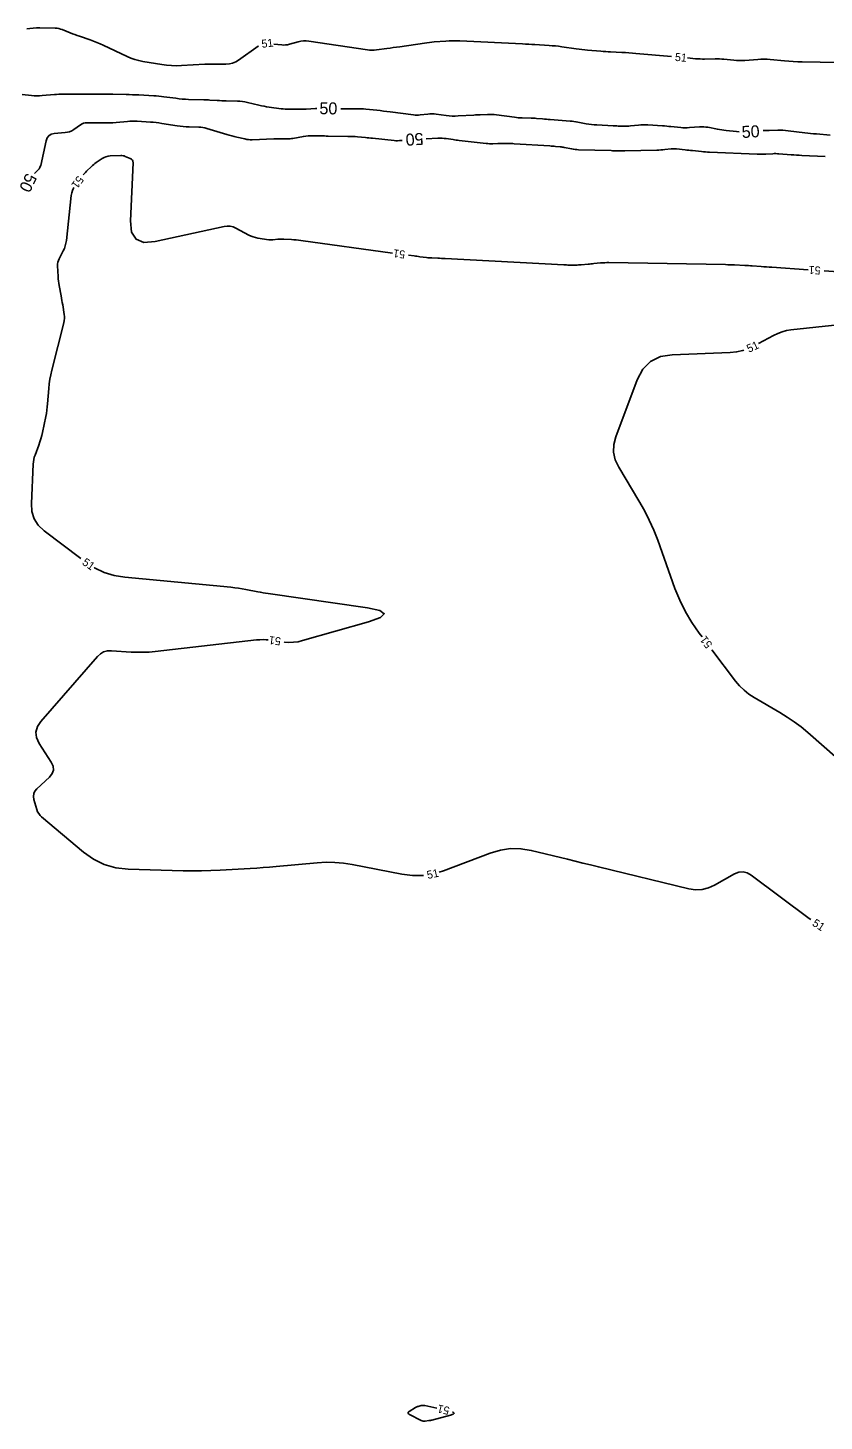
# Model space of a CAD drawing. Extents: x 2384780 to 2405861, y 547869 to 573706.
# Drawn here: x 2393541.2 to 2393740.2, y 554278 to 554626.1 of the extents above; entities that cross this region are included whole.
import ezdxf

# ---------------------------------------------------------------- set-up
doc = ezdxf.new("R2010")
doc.units = 0
doc.layers.add('Old_Level_60', color=7, linetype='Continuous')
doc.layers.add('Old_Level_61', color=7, linetype='Continuous')

msp = doc.modelspace()

# ---------------------------------------------------------------- linework, layer by layer
at = {"layer": 'Old_Level_60'}
for points in [[(2393598.86575, 554621.57425), (2393598.78375, 554621.5255), (2393593.90625, 554618.0335), (2393593.17825, 554617.59075), (2393592.40925, 554617.27625), (2393591.6, 554617.0895), (2393590.74975, 554617.03125), (2393587.90625, 554617.0495), (2393587.297, 554617.04875), (2393586.688, 554617.03875), (2393586.07925, 554617.01975), (2393585.47075, 554616.99125), (2393579.647, 554616.675), (2393578.40075, 554616.64075), (2393577.15825, 554616.674), (2393575.91925, 554616.77425), (2393574.684, 554616.94175), (2393569.95375, 554617.71275), (2393568.95075, 554617.9125), (2393567.96925, 554618.18075), (2393567.00925, 554618.51775), (2393566.0705, 554618.92375), (2393560.0975, 554621.75675), (2393559.29825, 554622.12175), (2393558.4895, 554622.46325), (2393557.67125, 554622.781), (2393556.84325, 554623.075), (2393554.123, 554623.99725), (2393553.5415, 554624.199), (2393552.96325, 554624.40925), (2393552.388, 554624.62775), (2393551.816, 554624.85475), (2393549.84525, 554625.653), (2393549.419, 554625.804), (2393548.98425, 554625.9145), (2393548.541, 554625.9845), (2393548.08975, 554626.01425), (2393544.22575, 554626.09525), (2393543.3995, 554626.09125), (2393542.577, 554626.044), (2393541.758, 554625.95375), (2393540.94275, 554625.8205)], [(2393702.09625, 554618.93275), (2393693.1915, 554619.73175), (2393692.32025, 554619.805), (2393691.4485, 554619.86825), (2393690.57625, 554619.92175), (2393689.703, 554619.9655), (2393686.85, 554620.09175), (2393686.239, 554620.1225), (2393685.62825, 554620.16), (2393685.018, 554620.20475), (2393684.40825, 554620.25675), (2393681.09675, 554620.5575), (2393680.38775, 554620.626), (2393679.6795, 554620.703), (2393678.97225, 554620.7885), (2393678.266, 554620.88225), (2393674.6345, 554621.38575), (2393673.85575, 554621.486), (2393673.07525, 554621.57075), (2393672.29325, 554621.63975), (2393671.50975, 554621.6935), (2393667.92375, 554621.903), (2393667.1555, 554621.947), (2393666.387, 554621.989), (2393665.61825, 554622.0295), (2393664.8495, 554622.068), (2393649.188, 554622.83525), (2393648.3085, 554622.8645), (2393647.42925, 554622.8665), (2393646.55025, 554622.841), (2393645.67175, 554622.78825), (2393642.8025, 554622.5705), (2393642.1885, 554622.5185), (2393641.57525, 554622.45575), (2393640.9635, 554622.382), (2393640.353, 554622.2975), (2393634.167, 554621.38575), (2393633.36425, 554621.2685), (2393632.56125, 554621.1535), (2393631.758, 554621.04075), (2393630.95425, 554620.93), (2393628.3285, 554620.57175), (2393627.766, 554620.51525), (2393627.20375, 554620.499), (2393626.642, 554620.52325), (2393626.08025, 554620.58775), (2393611.47225, 554622.79075), (2393610.7875, 554622.85775), (2393610.10775, 554622.8515), (2393609.4325, 554622.77175), (2393608.76175, 554622.61875), (2393606.57875, 554621.9995), (2393606.109, 554621.89), (2393605.6355, 554621.827), (2393605.15775, 554621.81025), (2393604.6765, 554621.83975), (2393602.72425, 554622.053)], [(2393748.1275, 554617.32625), (2393734.7105, 554617.5885), (2393733.60675, 554617.62075), (2393732.50425, 554617.67475), (2393731.40275, 554617.75025), (2393730.30275, 554617.84725), (2393726.7115, 554618.19925), (2393725.94175, 554618.25775), (2393725.1715, 554618.28225), (2393724.40125, 554618.27325), (2393723.6305, 554618.23), (2393720.3985, 554617.97875), (2393719.706, 554617.9405), (2393719.014, 554617.933), (2393718.32225, 554617.95625), (2393717.631, 554618.0105), (2393715.15225, 554618.26075), (2393714.62075, 554618.30675), (2393714.08875, 554618.33725), (2393713.55575, 554618.35225), (2393713.0225, 554618.352), (2393710.3555, 554618.31175), (2393709.78425, 554618.3105), (2393709.21375, 554618.32425), (2393708.6435, 554618.353), (2393708.074, 554618.3965), (2393706.08025, 554618.5755)], [(2393632.39525, 554569.83625), (2393609.41475, 554572.99775), (2393608.84275, 554573.07025), (2393608.26975, 554573.1305), (2393607.69575, 554573.1785), (2393607.1205, 554573.21425), (2393605.17825, 554573.31425), (2393604.80575, 554573.326), (2393604.43375, 554573.32325), (2393604.06225, 554573.3055), (2393603.69125, 554573.27325), (2393602.47925, 554573.1435), (2393602.21975, 554573.12425), (2393601.96075, 554573.12175), (2393601.702, 554573.13625), (2393601.44375, 554573.1675), (2393598.70425, 554573.5885), (2393598.12525, 554573.7025), (2393597.562, 554573.86425), (2393597.015, 554574.07375), (2393596.4835, 554574.33075), (2393593.247, 554576.06775), (2393592.54425, 554576.37225), (2393591.82225, 554576.542), (2393591.08175, 554576.57625), (2393590.32225, 554576.47575), (2393573.01225, 554572.688), (2393570.21775, 554572.4835), (2393568.26375, 554573.2765), (2393567.15025, 554575.0675), (2393566.877, 554577.856), (2393567.5265, 554592.383), (2393567.495, 554592.758), (2393567.3645, 554593.069), (2393567.13475, 554593.316), (2393566.806, 554593.499), (2393565.57, 554593.99225), (2393565.3025, 554594.0835), (2393565.03, 554594.146), (2393564.75275, 554594.1795), (2393564.47025, 554594.184), (2393561.814, 554594.09175), (2393561.275, 554594.03625), (2393560.76, 554593.90825), (2393560.2685, 554593.7075), (2393559.801, 554593.434), (2393558.312, 554592.422), (2393557.998, 554592.199), (2393557.694, 554591.9635), (2393557.4, 554591.71575), (2393557.116, 554591.4555), (2393555.86425, 554590.26075), (2393555.602, 554589.9995), (2393555.35175, 554589.72775), (2393555.1135, 554589.44525), (2393555.08425, 554589.4075)], [(2393552.7305, 554586.1745), (2393552.66425, 554586.0715), (2393552.38725, 554585.48275), (2393552.192, 554584.86225), (2393552.0785, 554584.20975), (2393550.85475, 554572.9515), (2393550.75125, 554572.283), (2393550.5875, 554571.6325), (2393550.3635, 554571), (2393550.07975, 554570.386), (2393549.054, 554568.40925), (2393548.865, 554567.979), (2393548.73725, 554567.5355), (2393548.67075, 554567.079), (2393548.6655, 554566.609), (2393548.8065, 554563.96875), (2393548.84575, 554563.404), (2393548.90325, 554562.84125), (2393548.9785, 554562.281), (2393549.07225, 554561.72275), (2393549.551, 554559.12325), (2393549.652, 554558.566), (2393549.7505, 554558.00825), (2393549.84575, 554557.45), (2393549.9385, 554556.89125), (2393550.33125, 554554.48275), (2393550.389, 554553.96775), (2393550.3935, 554553.455), (2393550.34475, 554552.94475), (2393550.243, 554552.43675), (2393547.2405, 554540.57675), (2393546.97875, 554539.44325), (2393546.76475, 554538.3015), (2393546.59875, 554537.152), (2393546.481, 554535.99475), (2393546.17425, 554532.20075), (2393546.09625, 554531.3895), (2393545.99375, 554530.58175), (2393545.86625, 554529.7775), (2393545.7145, 554528.97675), (2393544.90075, 554525.0195), (2393544.719, 554524.218), (2393544.5055, 554523.42575), (2393544.26, 554522.643), (2393543.98275, 554521.8695), (2393543.025, 554519.3575), (2393542.84225, 554518.81475), (2393542.70425, 554518.2625), (2393542.611, 554517.701), (2393542.56275, 554517.13025), (2393542.1175, 554507.2475), (2393542.2455, 554505.23475), (2393542.82025, 554503.432), (2393543.8415, 554501.839), (2393545.30925, 554500.456), (2393554.509, 554493.50375)], [(2393736.198, 554565.657), (2393727.14525, 554566.27975), (2393726.47275, 554566.326), (2393725.8005, 554566.37275), (2393725.12825, 554566.42), (2393724.456, 554566.4675), (2393722.26, 554566.62375), (2393721.78925, 554566.65575), (2393721.3185, 554566.68525), (2393720.8475, 554566.712), (2393720.3765, 554566.73625), (2393717.78225, 554566.862), (2393717.22625, 554566.88675), (2393716.67, 554566.90725), (2393716.11375, 554566.9235), (2393715.55725, 554566.93525), (2393686.43275, 554567.44225), (2393685.913, 554567.44375), (2393685.39375, 554567.43025), (2393684.87525, 554567.40125), (2393684.35725, 554567.3575), (2393682.6665, 554567.189), (2393682.304, 554567.15325), (2393681.9415, 554567.11875), (2393681.579, 554567.085), (2393681.21625, 554567.05225), (2393679.54275, 554566.9035), (2393679.18375, 554566.8755), (2393678.82475, 554566.85575), (2393678.465, 554566.844), (2393678.10525, 554566.8405), (2393676.50225, 554566.84225), (2393676.15875, 554566.84475), (2393675.8155, 554566.852), (2393675.47225, 554566.8635), (2393675.12925, 554566.87975), (2393645.51675, 554568.461), (2393645.056, 554568.48475), (2393644.59525, 554568.5065), (2393644.13425, 554568.52625), (2393643.67325, 554568.54425), (2393642.167, 554568.59975), (2393641.8445, 554568.6155), (2393641.52275, 554568.63825), (2393641.2015, 554568.66875), (2393640.88075, 554568.7065), (2393639.19325, 554568.925), (2393638.83175, 554568.97175), (2393638.47025, 554569.01875), (2393638.1085, 554569.066), (2393637.747, 554569.1135), (2393636.3585, 554569.29575)], [(2393757.752, 554564.17475), (2393740.1885, 554565.38275)], [(2393723.81825, 554547.203), (2393727.603, 554549.2715), (2393728.63025, 554549.77025), (2393729.69125, 554550.16175), (2393730.78575, 554550.4465), (2393731.91375, 554550.624), (2393758.491, 554553.50325)], [(2393709.72675, 554473.92475), (2393709.009, 554474.872), (2393707.173, 554477.494), (2393705.5505, 554480.2315), (2393704.14175, 554483.085), (2393702.9465, 554486.05425), (2393698.62375, 554498.0765), (2393697.637, 554500.624), (2393696.52975, 554503.1145), (2393695.302, 554505.54775), (2393693.9535, 554507.9235), (2393688.87975, 554516.377), (2393688.02125, 554518.20925), (2393687.62025, 554520.083), (2393687.677, 554521.9985), (2393688.19125, 554523.9555), (2393693.51625, 554538.12775), (2393694.92, 554540.8005), (2393696.84875, 554542.7445), (2393699.30275, 554543.96), (2393702.28225, 554544.44675), (2393716.712, 554544.992), (2393718.331, 554545.145), (2393719.89975, 554545.47975), (2393720.1755, 554545.5735)], [(2393557.80175, 554491.23625), (2393557.86475, 554491.195), (2393560.273, 554490.0565), (2393562.818, 554489.269), (2393565.4995, 554488.83275), (2393591.986, 554486.32225), (2393592.919, 554486.2225), (2393593.8485, 554486.1005), (2393594.77525, 554485.95625), (2393595.6985, 554485.78975), (2393598.7095, 554485.20925), (2393599.3555, 554485.08875), (2393600.0025, 554484.97575), (2393600.651, 554484.8705), (2393601.30075, 554484.77275), (2393626.0945, 554481.19125), (2393629.20175, 554480.52675), (2393630.27675, 554479.72475), (2393629.3195, 554478.78525), (2393626.3305, 554477.70825), (2393609.86125, 554472.99625), (2393608.746, 554472.73675), (2393607.622, 554472.59375), (2393606.48925, 554472.56725), (2393605.34775, 554472.65725), (2393605.294, 554472.66425)], [(2393601.32625, 554473.16975), (2393600.802, 554473.22175), (2393599.99925, 554473.2525), (2393599.196, 554473.2345), (2393598.3925, 554473.16775), (2393573.04575, 554470.29525), (2393571.5445, 554470.15925), (2393570.04175, 554470.09125), (2393568.53725, 554470.0915), (2393567.03125, 554470.1595), (2393562.1095, 554470.493), (2393561.09975, 554470.456), (2393560.18025, 554470.20175), (2393559.35075, 554469.73025), (2393558.6115, 554469.0415), (2393544.49525, 554452.83025), (2393543.623, 554451.515), (2393543.2635, 554450.161), (2393543.41675, 554448.76875), (2393544.0825, 554447.338), (2393547.09475, 554442.60075), (2393547.54975, 554441.61), (2393547.62325, 554440.668), (2393547.3155, 554439.7745), (2393546.62675, 554438.9295), (2393543.48775, 554436.00125), (2393542.99625, 554435.41875), (2393542.70975, 554434.77975), (2393542.62875, 554434.08425), (2393542.75275, 554433.33225), (2393543.49275, 554430.7835), (2393543.686, 554430.26), (2393543.9485, 554429.7815), (2393544.28, 554429.348), (2393544.681, 554428.9595)], [(2393743.61, 554443.4925), (2393736.1035, 554450.0685), (2393734.465, 554451.4355), (2393732.76625, 554452.71875), (2393731.007, 554453.91825), (2393729.18775, 554455.0335), (2393722.75625, 554458.76675), (2393721.43025, 554459.6255), (2393720.208, 554460.60175), (2393719.0895, 554461.6955), (2393718.07525, 554462.90675), (2393712.1425, 554470.7365)], [(2393544.681, 554428.9595), (2393555.11825, 554420.19175), (2393557.634, 554418.399), (2393560.3345, 554417.0915), (2393563.22025, 554416.26925), (2393566.29125, 554415.9325), (2393580.03625, 554415.52375), (2393582.346, 554415.48025), (2393584.655, 554415.48725), (2393586.9635, 554415.5445), (2393589.271, 554415.65225), (2393596.80825, 554416.08625), (2393598.42275, 554416.18625), (2393600.03625, 554416.3), (2393601.64875, 554416.42775), (2393603.26025, 554416.56925), (2393613.54775, 554417.51725), (2393615.74825, 554417.6415), (2393617.9405, 554417.60775), (2393620.1245, 554417.41625), (2393622.3005, 554417.06675), (2393634.69025, 554414.62225), (2393637.3295, 554414.284), (2393639.93775, 554414.31625), (2393640.09375, 554414.3405)], [(2393643.99725, 554415.1695), (2393645.061, 554415.49275), (2393656.783, 554419.9355), (2393659.30725, 554420.689), (2393661.85575, 554421.0455), (2393664.429, 554421.0055), (2393667.02675, 554420.56825), (2393676.06275, 554418.368), (2393677.999, 554417.89675), (2393679.9355, 554417.42575), (2393681.872, 554416.9555), (2393683.80875, 554416.48575), (2393706.3885, 554411.01075), (2393708.0715, 554410.75625), (2393709.711, 554410.8195), (2393711.30675, 554411.20075), (2393712.85875, 554411.89975), (2393717.85775, 554414.7025), (2393718.918, 554415.13625), (2393719.9565, 554415.236), (2393720.97325, 554415.002), (2393721.96825, 554414.43425), (2393736.4645, 554403.61225), (2393736.91475, 554403.30175)], [(2393643.47175, 554281.20425), (2393640.47775, 554281.882), (2393640.23925, 554281.9215), (2393640.001, 554281.93225), (2393639.763, 554281.91425), (2393639.52575, 554281.86725), (2393638.751, 554281.667), (2393638.5875, 554281.618), (2393638.42925, 554281.557), (2393638.276, 554281.48425), (2393638.128, 554281.3995), (2393636.55925, 554280.41975), (2393636.3095, 554280.214), (2393636.23225, 554280.01625), (2393636.32775, 554279.82675), (2393636.59575, 554279.6455)], [(2393636.59575, 554279.6455), (2393639.509, 554278.189), (2393639.75775, 554278.086), (2393640.01325, 554278.023), (2393640.2755, 554277.99975), (2393640.54425, 554278.01625), (2393641.433, 554278.135), (2393641.623, 554278.16325), (2393641.81175, 554278.1975), (2393641.9995, 554278.23725), (2393642.186, 554278.28275), (2393646.80975, 554279.48475), (2393647.55175, 554279.7385), (2393647.7965, 554279.98425), (2393647.544, 554280.222), (2393647.3615, 554280.278)]]:
    msp.add_lwpolyline(points, dxfattribs=at)
at = {"layer": 'Old_Level_61'}
for points in [[(2393613.4695, 554605.9895), (2393613.111, 554605.969), (2393610.8145, 554605.80625), (2393610.32225, 554605.77625), (2393609.8295, 554605.7555), (2393609.33675, 554605.744), (2393608.8435, 554605.74225), (2393606.50725, 554605.75575), (2393606.00725, 554605.76675), (2393605.5085, 554605.79375), (2393605.01075, 554605.83725), (2393604.51425, 554605.897), (2393601.52625, 554606.30525), (2393600.8875, 554606.40075), (2393600.25175, 554606.51225), (2393599.619, 554606.64025), (2393598.98925, 554606.784), (2393596.11425, 554607.48), (2393595.496, 554607.61225), (2393594.87325, 554607.71075), (2393594.246, 554607.77575), (2393593.6145, 554607.807), (2393590.8195, 554607.87025), (2393590.258, 554607.88525), (2393589.69675, 554607.905), (2393589.1355, 554607.929), (2393588.5745, 554607.95775), (2393586.7425, 554608.059), (2393586.34975, 554608.0795), (2393585.957, 554608.097), (2393585.564, 554608.11175), (2393585.171, 554608.124), (2393581.41775, 554608.2265), (2393580.6145, 554608.2595), (2393579.81275, 554608.3145), (2393579.013, 554608.39125), (2393578.215, 554608.49), (2393575.24075, 554608.8995), (2393574.6025, 554608.98025), (2393573.96325, 554609.047), (2393573.32275, 554609.1), (2393572.68075, 554609.13875), (2393568.96775, 554609.3235), (2393568.172, 554609.36025), (2393567.376, 554609.3915), (2393566.57975, 554609.4175), (2393565.7835, 554609.4375), (2393562.43875, 554609.511), (2393561.72175, 554609.52525), (2393561.005, 554609.536), (2393560.28825, 554609.54375), (2393559.57125, 554609.54825), (2393555.92525, 554609.56325), (2393555.144, 554609.56525), (2393554.3625, 554609.565), (2393553.58125, 554609.5625), (2393552.8, 554609.55775), (2393550.137, 554609.53775), (2393549.56675, 554609.52775), (2393548.997, 554609.50675), (2393548.4275, 554609.4745), (2393547.85875, 554609.431), (2393544.7915, 554609.166), (2393544.1345, 554609.12525), (2393543.4775, 554609.11625), (2393542.82125, 554609.1395), (2393542.16525, 554609.1945), (2393539.837, 554609.4465)], [(2393619.6925, 554605.87575), (2393619.466, 554605.88275)], [(2393718.99025, 554600.11575), (2393718.30225, 554600.174), (2393715.73425, 554600.45175), (2393715.18475, 554600.517), (2393714.637, 554600.5935), (2393714.091, 554600.6815), (2393713.54675, 554600.781), (2393711.14625, 554601.24475), (2393710.631, 554601.3265), (2393710.1135, 554601.37325), (2393709.59425, 554601.38475), (2393709.073, 554601.361), (2393706.55575, 554601.1625), (2393706.0165, 554601.132), (2393705.4775, 554601.12625), (2393704.93875, 554601.14475), (2393704.40025, 554601.1875), (2393701.9375, 554601.4395), (2393701.4095, 554601.491), (2393700.88125, 554601.53725), (2393700.35225, 554601.57825), (2393699.823, 554601.614), (2393696.19075, 554601.84175), (2393695.592, 554601.86675), (2393694.99375, 554601.86625), (2393694.396, 554601.84025), (2393693.79875, 554601.789), (2393691.849, 554601.58), (2393691.431, 554601.5425), (2393691.0125, 554601.52), (2393690.59325, 554601.512), (2393690.1735, 554601.51875), (2393688.723, 554601.56775), (2393688.41225, 554601.579), (2393688.1015, 554601.59175), (2393687.79075, 554601.60625), (2393687.48025, 554601.62225), (2393683.4265, 554601.8415), (2393682.76075, 554601.88825), (2393682.0975, 554601.9565), (2393681.43675, 554602.04625), (2393680.77875, 554602.1575), (2393678.633, 554602.556), (2393678.1725, 554602.63525), (2393677.71025, 554602.70175), (2393677.24625, 554602.756), (2393676.781, 554602.79775), (2393671.75825, 554603.18075), (2393671.284, 554603.21775), (2393670.81, 554603.25675), (2393670.336, 554603.29725), (2393669.8625, 554603.33975), (2393668.315, 554603.4815), (2393667.9835, 554603.509), (2393667.65125, 554603.53025), (2393667.319, 554603.54525), (2393666.98625, 554603.5545), (2393664.75025, 554603.59475), (2393664.2715, 554603.6105), (2393663.794, 554603.6405), (2393663.31775, 554603.68475), (2393662.8425, 554603.74325), (2393658.32975, 554604.36725), (2393657.7755, 554604.43125), (2393657.22, 554604.46975), (2393656.66325, 554604.483), (2393656.1055, 554604.471), (2393654.281, 554604.39025), (2393653.89025, 554604.37225), (2393653.4995, 554604.35275), (2393653.10875, 554604.332), (2393652.718, 554604.30975), (2393648.79875, 554604.07975), (2393648.0385, 554604.05375), (2393647.27975, 554604.0645), (2393646.5225, 554604.1125), (2393645.76675, 554604.1975), (2393643.30025, 554604.53575), (2393642.7715, 554604.5915), (2393642.2425, 554604.6135), (2393641.71325, 554604.602), (2393641.1835, 554604.5565), (2393639.23625, 554604.3285), (2393638.81925, 554604.2925), (2393638.40225, 554604.2825), (2393637.9855, 554604.29875), (2393637.569, 554604.34075), (2393631.77375, 554605.10675), (2393630.9365, 554605.21475), (2393630.09875, 554605.31725), (2393629.26025, 554605.41475), (2393628.421, 554605.50675), (2393625.679, 554605.799), (2393625.091, 554605.8525), (2393624.50225, 554605.888), (2393623.91275, 554605.90575), (2393623.32225, 554605.90525), (2393621.1125, 554605.86975), (2393620.63925, 554605.8655), (2393620.16575, 554605.8675), (2393619.6925, 554605.87575)], [(2393542.92275, 554589.70875), (2393543.8595, 554590.671), (2393544.06225, 554590.9095), (2393544.22675, 554591.169), (2393544.35275, 554591.449), (2393544.44025, 554591.74975), (2393545.7895, 554597.89375), (2393546.0515, 554598.62025), (2393546.47775, 554599.15975), (2393547.068, 554599.51225), (2393547.82225, 554599.678), (2393550.554, 554599.914), (2393551.1265, 554600), (2393551.6735, 554600.15725), (2393552.1945, 554600.38575), (2393552.69, 554600.68525), (2393554.396, 554601.86975), (2393554.7715, 554602.09125), (2393555.16675, 554602.24825), (2393555.582, 554602.34075), (2393556.017, 554602.3685), (2393559.9465, 554602.3285), (2393560.788, 554602.33125), (2393561.6285, 554602.35575), (2393562.46825, 554602.40275), (2393563.307, 554602.47175), (2393566.12225, 554602.7405), (2393566.72575, 554602.786), (2393567.3295, 554602.80675), (2393567.93375, 554602.80325), (2393568.53825, 554602.775), (2393571.8665, 554602.55275), (2393572.579, 554602.49725), (2393573.2895, 554602.42625), (2393573.9985, 554602.33975), (2393574.70575, 554602.23775), (2393578.56325, 554601.6375), (2393579.299, 554601.5345), (2393580.037, 554601.455), (2393580.77725, 554601.3985), (2393581.5195, 554601.365), (2393583.94775, 554601.29375), (2393584.46525, 554601.26175), (2393584.9775, 554601.19625), (2393585.48425, 554601.09725), (2393585.98575, 554600.96475), (2393590.963, 554599.47625), (2393591.58025, 554599.2965), (2393592.19975, 554599.126), (2393592.822, 554598.9645), (2393593.4465, 554598.81225), (2393595.4905, 554598.33), (2393595.93, 554598.24175), (2393596.3725, 554598.18375), (2393596.81775, 554598.156), (2393597.266, 554598.1585), (2393602.72025, 554598.372), (2393603.1885, 554598.3875), (2393603.65675, 554598.3975), (2393604.12525, 554598.40175), (2393604.59375, 554598.4005), (2393606.124, 554598.38725), (2393606.4515, 554598.39175), (2393606.7775, 554598.4115), (2393607.10225, 554598.446), (2393607.426, 554598.4955), (2393610.1165, 554598.9705), (2393610.69425, 554599.05775), (2393611.274, 554599.1165), (2393611.856, 554599.14625), (2393612.44025, 554599.1475), (2393614.493, 554599.10075), (2393614.93275, 554599.09125), (2393615.37275, 554599.0825), (2393615.8125, 554599.07475), (2393616.2525, 554599.06775), (2393621.19875, 554598.99375), (2393621.8095, 554598.979), (2393622.42, 554598.95325), (2393623.02975, 554598.91625), (2393623.639, 554598.868), (2393625.628, 554598.6925), (2393626.05425, 554598.654), (2393626.48025, 554598.6135), (2393626.906, 554598.571), (2393627.3315, 554598.52675), (2393632.77425, 554597.94675), (2393633.20725, 554597.91275), (2393633.64025, 554597.903), (2393634.073, 554597.91725), (2393634.50575, 554597.95575), (2393634.752, 554597.98475)], [(2393741.69175, 554599.31825), (2393738.2875, 554599.59125), (2393737.5585, 554599.65375), (2393736.83025, 554599.7245), (2393736.103, 554599.8035), (2393735.3765, 554599.89075), (2393731.25, 554600.40925), (2393730.59325, 554600.47925), (2393729.93525, 554600.52475), (2393729.276, 554600.5455), (2393728.61525, 554600.54175), (2393726.4555, 554600.48875), (2393725.99275, 554600.4745), (2393725.5305, 554600.45375), (2393725.0685, 554600.42725), (2393724.97725, 554600.42075)], [(2393640.73625, 554598.38175), (2393643.703, 554598.51525), (2393644.23, 554598.52675), (2393644.75575, 554598.514), (2393645.2805, 554598.47675), (2393645.804, 554598.415), (2393647.51225, 554598.174), (2393647.8785, 554598.1235), (2393648.245, 554598.0755), (2393648.61175, 554598.03), (2393648.979, 554597.98675), (2393655.788, 554597.2095), (2393656.1875, 554597.172), (2393656.58775, 554597.15075), (2393656.98825, 554597.1455), (2393657.3895, 554597.15675), (2393658.701, 554597.21925), (2393658.982, 554597.23025), (2393659.263, 554597.2365), (2393659.54425, 554597.23775), (2393659.8255, 554597.23425), (2393661.39625, 554597.2015), (2393661.73275, 554597.19275), (2393662.069, 554597.18025), (2393662.40525, 554597.16425), (2393662.74125, 554597.14475), (2393671.64325, 554596.58175), (2393672.001, 554596.55775), (2393672.35875, 554596.53125), (2393672.71625, 554596.5025), (2393673.0735, 554596.471), (2393674.2405, 554596.364), (2393674.49, 554596.338), (2393674.73875, 554596.3055), (2393674.9865, 554596.2665), (2393675.23325, 554596.22125), (2393677.16275, 554595.84175), (2393677.57725, 554595.76925), (2393677.9935, 554595.71375), (2393678.41175, 554595.67575), (2393678.832, 554595.65475), (2393687.00075, 554595.418), (2393687.3435, 554595.4085), (2393687.6865, 554595.39925), (2393688.02925, 554595.39075), (2393688.37225, 554595.3825), (2393689.49225, 554595.357), (2393689.73225, 554595.353), (2393689.97225, 554595.3515), (2393690.21225, 554595.353), (2393690.45225, 554595.357), (2393698.44725, 554595.53925), (2393698.932, 554595.5555), (2393699.416, 554595.5825), (2393699.89925, 554595.61975), (2393700.38175, 554595.6675), (2393701.957, 554595.84125), (2393702.2945, 554595.8695), (2393702.63225, 554595.87975), (2393702.97, 554595.872), (2393703.30775, 554595.8465), (2393705.449, 554595.62725), (2393705.90775, 554595.58025), (2393706.36675, 554595.533), (2393706.8255, 554595.4855), (2393707.28425, 554595.43775), (2393709.58125, 554595.1985), (2393710.0735, 554595.151), (2393710.56675, 554595.11125), (2393711.06025, 554595.07925), (2393711.55425, 554595.055), (2393723.45625, 554594.562), (2393723.9975, 554594.54575), (2393724.5385, 554594.5415), (2393725.07975, 554594.5495), (2393725.62075, 554594.56975), (2393727.388, 554594.65575), (2393727.7665, 554594.66825), (2393728.145, 554594.66825), (2393728.52325, 554594.65625), (2393728.90125, 554594.632), (2393731.9845, 554594.38475), (2393732.64525, 554594.335), (2393733.3065, 554594.29125), (2393733.96825, 554594.25375), (2393734.63025, 554594.2225), (2393740.46575, 554593.9735)]]:
    msp.add_lwpolyline(points, dxfattribs=at)

# ---------------------------------------------------------------- texts
at = {"layer": 'Old_Level_60'}
for rotation, p in [(7.0754139, (2393599.7305, 554621.084)), (354.8729389, (2393702.86975, 554617.8595)), (233.9437444, (2393553.74925, 554589.308)), (172.2326056, (2393635.635, 554570.40125)), (176.0660833, (2393739.393, 554566.43975)), (24.1013056, (2393721.4125, 554544.91525)), (325.4478167, (2393554.62825, 554492.1525)), (172.7405556, (2393604.56175, 554473.77)), (127.1517944, (2393712.4165, 554472.031)), (11.9904556, (2393641.1685, 554413.43575)), (327.1227417, (2393737.06625, 554401.94175)), (166.6080694, (2393646.757, 554281.47275))]:
    msp.add_text('51', height=2, rotation=rotation, dxfattribs=at).set_placement(p)
at = {"layer": 'Old_Level_61'}
for rotation, p in [(358.9801222, (2393614.07975, 554604.537)), (183.796475, (2393639.99675, 554599.90025)), (2.9164861, (2393719.7035, 554598.57225)), (244.1647306, (2393540.9115, 554590.02325))]:
    msp.add_text('50', height=3, rotation=rotation, dxfattribs=at).set_placement(p)

doc.saveas('drawing.dxf')
